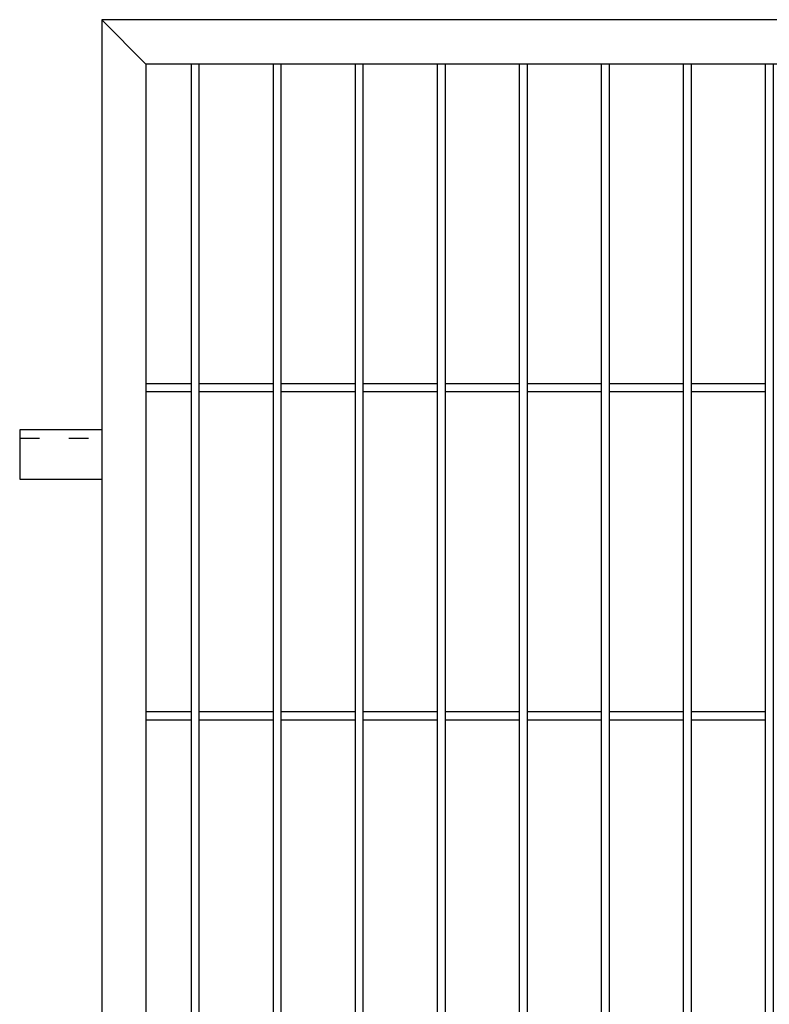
# Model space of a CAD drawing. Header units: inches. Extents: x 43593 to 117387, y -66787 to -26237.
# Tile 279 of 340: x 50998 to 51089, y -27660 to -27540. Entities that reach past the tile are written whole.
import ezdxf

# ---------------------------------------------------------------- set-up
doc = ezdxf.new("R2010")
doc.units = ezdxf.units.IN
doc.header["$MEASUREMENT"] = 0
doc.linetypes.add('ACAD_ISO03W100', pattern=[30, 12, -18])
doc.layers.add('AW OGRODZENIA', color=253, linetype='Continuous')

msp = doc.modelspace()

# ---------------------------------------------------------------- linework, layer by layer
at = {"layer": 'AW OGRODZENIA'}
for p, q in [((51007.876, -27540.148), (51013.276, -27545.548)), ((51013.276, -27584.469), (51018.784, -27584.469)), ((51013.276, -27584.469), (51018.784, -27584.469)), ((51013.276, -27584.469), (51018.784, -27584.469)), ((51013.276, -27584.469), (51018.784, -27584.469)), ((51013.276, -27584.469), (51018.784, -27584.469)), ((51013.276, -27584.469), (51018.784, -27584.469)), ((51013.276, -27584.469), (51018.784, -27584.469)), ((51013.276, -27584.469), (51018.784, -27584.469)), ((51013.276, -27584.469), (51018.784, -27584.469)), ((51013.276, -27584.469), (51018.784, -27584.469)), ((51013.276, -27584.469), (51018.784, -27584.469)), ((51013.276, -27584.469), (51018.784, -27584.469)), ((51013.276, -27584.469), (51018.784, -27584.469)), ((51013.276, -27584.469), (51018.784, -27584.469)), ((51013.276, -27584.469), (51018.784, -27584.469)), ((51013.276, -27584.469), (51018.784, -27584.469)), ((51013.276, -27584.469), (51018.784, -27584.469)), ((51013.276, -27584.469), (51018.784, -27584.469)), ((51013.276, -27584.469), (51018.784, -27584.469)), ((51013.276, -27584.469), (51018.784, -27584.469)), ((51013.276, -27584.469), (51018.784, -27584.469)), ((51013.276, -27584.469), (51018.784, -27584.469)), ((51013.276, -27584.469), (51018.784, -27584.469)), ((51013.276, -27584.469), (51018.784, -27584.469)), ((51013.276, -27584.469), (51018.784, -27584.469)), ((51013.276, -27585.469), (51018.784, -27585.469)), ((51013.276, -27585.469), (51018.784, -27585.469)), ((51013.276, -27585.469), (51018.784, -27585.469)), ((51013.276, -27585.469), (51018.784, -27585.469)), ((51013.276, -27585.469), (51018.784, -27585.469)), ((51013.276, -27585.469), (51018.784, -27585.469)), ((51013.276, -27585.469), (51018.784, -27585.469)), ((51013.276, -27585.469), (51018.784, -27585.469)), ((51013.276, -27585.469), (51018.784, -27585.469)), ((51013.276, -27585.469), (51018.784, -27585.469)), ((51013.276, -27585.469), (51018.784, -27585.469)), ((51013.276, -27585.469), (51018.784, -27585.469)), ((51013.276, -27585.469), (51018.784, -27585.469)), ((51013.276, -27585.469), (51018.784, -27585.469)), ((51013.276, -27585.469), (51018.784, -27585.469)), ((51013.276, -27585.469), (51018.784, -27585.469)), ((51013.276, -27585.469), (51018.784, -27585.469)), ((51013.276, -27585.469), (51018.784, -27585.469)), ((51013.276, -27585.469), (51018.784, -27585.469)), ((51013.276, -27585.469), (51018.784, -27585.469)), ((51013.276, -27585.469), (51018.784, -27585.469)), ((51013.276, -27585.469), (51018.784, -27585.469)), ((51013.276, -27585.469), (51018.784, -27585.469)), ((51013.276, -27585.469), (51018.784, -27585.469)), ((51013.276, -27585.469), (51018.784, -27585.469)), ((51019.776, -27584.469), (51028.784, -27584.469)), ((51019.776, -27584.469), (51028.784, -27584.469)), ((51019.776, -27584.469), (51028.784, -27584.469)), ((51019.776, -27584.469), (51028.784, -27584.469)), ((51019.776, -27584.469), (51028.784, -27584.469)), ((51019.776, -27584.469), (51028.784, -27584.469)), ((51019.776, -27584.469), (51028.784, -27584.469)), ((51019.776, -27584.469), (51028.784, -27584.469)), ((51019.776, -27584.469), (51028.784, -27584.469)), ((51019.776, -27584.469), (51028.784, -27584.469)), ((51019.776, -27584.469), (51028.784, -27584.469)), ((51019.776, -27584.469), (51028.784, -27584.469)), ((51019.776, -27584.469), (51028.784, -27584.469)), ((51019.776, -27584.469), (51028.784, -27584.469)), ((51019.776, -27584.469), (51028.784, -27584.469)), ((51019.776, -27584.469), (51028.784, -27584.469)), ((51019.776, -27584.469), (51028.784, -27584.469)), ((51019.776, -27584.469), (51028.784, -27584.469)), ((51019.776, -27584.469), (51028.784, -27584.469)), ((51019.776, -27584.469), (51028.784, -27584.469)), ((51019.776, -27584.469), (51028.784, -27584.469)), ((51019.776, -27584.469), (51028.784, -27584.469)), ((51019.776, -27584.469), (51028.784, -27584.469)), ((51019.776, -27584.469), (51028.784, -27584.469)), ((51019.776, -27584.469), (51028.784, -27584.469)), ((51019.776, -27585.469), (51028.784, -27585.469)), ((51019.776, -27585.469), (51028.784, -27585.469)), ((51019.776, -27585.469), (51028.784, -27585.469)), ((51019.776, -27585.469), (51028.784, -27585.469)), ((51019.776, -27585.469), (51028.784, -27585.469)), ((51019.776, -27585.469), (51028.784, -27585.469)), ((51019.776, -27585.469), (51028.784, -27585.469)), ((51019.776, -27585.469), (51028.784, -27585.469)), ((51019.776, -27585.469), (51028.784, -27585.469)), ((51019.776, -27585.469), (51028.784, -27585.469)), ((51019.776, -27585.469), (51028.784, -27585.469)), ((51019.776, -27585.469), (51028.784, -27585.469)), ((51019.776, -27585.469), (51028.784, -27585.469)), ((51019.776, -27585.469), (51028.784, -27585.469)), ((51019.776, -27585.469), (51028.784, -27585.469)), ((51019.776, -27585.469), (51028.784, -27585.469)), ((51019.776, -27585.469), (51028.784, -27585.469)), ((51019.776, -27585.469), (51028.784, -27585.469)), ((51019.776, -27585.469), (51028.784, -27585.469)), ((51019.776, -27585.469), (51028.784, -27585.469)), ((51019.776, -27585.469), (51028.784, -27585.469)), ((51019.776, -27585.469), (51028.784, -27585.469)), ((51019.776, -27585.469), (51028.784, -27585.469)), ((51019.776, -27585.469), (51028.784, -27585.469)), ((51019.776, -27585.469), (51028.784, -27585.469)), ((51029.776, -27584.469), (51038.784, -27584.469)), ((51029.776, -27584.469), (51038.784, -27584.469)), ((51029.776, -27584.469), (51038.784, -27584.469)), ((51029.776, -27584.469), (51038.784, -27584.469)), ((51029.776, -27584.469), (51038.784, -27584.469)), ((51029.776, -27584.469), (51038.784, -27584.469)), ((51029.776, -27584.469), (51038.784, -27584.469)), ((51029.776, -27584.469), (51038.784, -27584.469)), ((51029.776, -27584.469), (51038.784, -27584.469)), ((51029.776, -27584.469), (51038.784, -27584.469)), ((51029.776, -27584.469), (51038.784, -27584.469)), ((51029.776, -27584.469), (51038.784, -27584.469)), ((51029.776, -27584.469), (51038.784, -27584.469)), ((51029.776, -27584.469), (51038.784, -27584.469)), ((51029.776, -27584.469), (51038.784, -27584.469)), ((51029.776, -27584.469), (51038.784, -27584.469)), ((51029.776, -27584.469), (51038.784, -27584.469)), ((51029.776, -27584.469), (51038.784, -27584.469)), ((51029.776, -27584.469), (51038.784, -27584.469)), ((51029.776, -27584.469), (51038.784, -27584.469)), ((51029.776, -27584.469), (51038.784, -27584.469)), ((51029.776, -27584.469), (51038.784, -27584.469)), ((51029.776, -27584.469), (51038.784, -27584.469)), ((51029.776, -27584.469), (51038.784, -27584.469)), ((51029.776, -27584.469), (51038.784, -27584.469)), ((51029.776, -27585.469), (51038.784, -27585.469)), ((51029.776, -27585.469), (51038.784, -27585.469)), ((51029.776, -27585.469), (51038.784, -27585.469)), ((51029.776, -27585.469), (51038.784, -27585.469)), ((51029.776, -27585.469), (51038.784, -27585.469)), ((51029.776, -27585.469), (51038.784, -27585.469)), ((51029.776, -27585.469), (51038.784, -27585.469)), ((51029.776, -27585.469), (51038.784, -27585.469)), ((51029.776, -27585.469), (51038.784, -27585.469)), ((51029.776, -27585.469), (51038.784, -27585.469)), ((51029.776, -27585.469), (51038.784, -27585.469)), ((51029.776, -27585.469), (51038.784, -27585.469)), ((51029.776, -27585.469), (51038.784, -27585.469)), ((51029.776, -27585.469), (51038.784, -27585.469)), ((51029.776, -27585.469), (51038.784, -27585.469)), ((51029.776, -27585.469), (51038.784, -27585.469)), ((51029.776, -27585.469), (51038.784, -27585.469)), ((51029.776, -27585.469), (51038.784, -27585.469)), ((51029.776, -27585.469), (51038.784, -27585.469)), ((51029.776, -27585.469), (51038.784, -27585.469)), ((51029.776, -27585.469), (51038.784, -27585.469)), ((51029.776, -27585.469), (51038.784, -27585.469)), ((51029.776, -27585.469), (51038.784, -27585.469)), ((51029.776, -27585.469), (51038.784, -27585.469)), ((51029.776, -27585.469), (51038.784, -27585.469)), ((51039.776, -27584.469), (51048.784, -27584.469)), ((51039.776, -27584.469), (51048.784, -27584.469)), ((51039.776, -27584.469), (51048.784, -27584.469)), ((51039.776, -27584.469), (51048.784, -27584.469)), ((51039.776, -27584.469), (51048.784, -27584.469)), ((51039.776, -27584.469), (51048.784, -27584.469)), ((51039.776, -27584.469), (51048.784, -27584.469)), ((51039.776, -27584.469), (51048.784, -27584.469)), ((51039.776, -27584.469), (51048.784, -27584.469)), ((51039.776, -27584.469), (51048.784, -27584.469)), ((51039.776, -27584.469), (51048.784, -27584.469)), ((51039.776, -27584.469), (51048.784, -27584.469)), ((51039.776, -27584.469), (51048.784, -27584.469)), ((51039.776, -27584.469), (51048.784, -27584.469)), ((51039.776, -27584.469), (51048.784, -27584.469)), ((51039.776, -27584.469), (51048.784, -27584.469)), ((51039.776, -27584.469), (51048.784, -27584.469)), ((51039.776, -27584.469), (51048.784, -27584.469)), ((51039.776, -27584.469), (51048.784, -27584.469)), ((51039.776, -27584.469), (51048.784, -27584.469)), ((51039.776, -27584.469), (51048.784, -27584.469)), ((51039.776, -27584.469), (51048.784, -27584.469)), ((51039.776, -27584.469), (51048.784, -27584.469)), ((51039.776, -27584.469), (51048.784, -27584.469)), ((51039.776, -27584.469), (51048.784, -27584.469)), ((51039.776, -27585.469), (51048.784, -27585.469)), ((51039.776, -27585.469), (51048.784, -27585.469)), ((51039.776, -27585.469), (51048.784, -27585.469)), ((51039.776, -27585.469), (51048.784, -27585.469)), ((51039.776, -27585.469), (51048.784, -27585.469)), ((51039.776, -27585.469), (51048.784, -27585.469)), ((51039.776, -27585.469), (51048.784, -27585.469)), ((51039.776, -27585.469), (51048.784, -27585.469)), ((51039.776, -27585.469), (51048.784, -27585.469)), ((51039.776, -27585.469), (51048.784, -27585.469)), ((51039.776, -27585.469), (51048.784, -27585.469)), ((51039.776, -27585.469), (51048.784, -27585.469)), ((51039.776, -27585.469), (51048.784, -27585.469)), ((51039.776, -27585.469), (51048.784, -27585.469)), ((51039.776, -27585.469), (51048.784, -27585.469)), ((51039.776, -27585.469), (51048.784, -27585.469)), ((51039.776, -27585.469), (51048.784, -27585.469)), ((51039.776, -27585.469), (51048.784, -27585.469)), ((51039.776, -27585.469), (51048.784, -27585.469)), ((51039.776, -27585.469), (51048.784, -27585.469)), ((51039.776, -27585.469), (51048.784, -27585.469)), ((51039.776, -27585.469), (51048.784, -27585.469)), ((51039.776, -27585.469), (51048.784, -27585.469)), ((51039.776, -27585.469), (51048.784, -27585.469)), ((51039.776, -27585.469), (51048.784, -27585.469)), ((51049.776, -27584.469), (51058.784, -27584.469)), ((51049.776, -27584.469), (51058.784, -27584.469)), ((51049.776, -27584.469), (51058.784, -27584.469)), ((51049.776, -27584.469), (51058.784, -27584.469)), ((51049.776, -27584.469), (51058.784, -27584.469)), ((51049.776, -27584.469), (51058.784, -27584.469)), ((51049.776, -27584.469), (51058.784, -27584.469)), ((51049.776, -27584.469), (51058.784, -27584.469)), ((51049.776, -27584.469), (51058.784, -27584.469)), ((51049.776, -27584.469), (51058.784, -27584.469)), ((51049.776, -27584.469), (51058.784, -27584.469)), ((51049.776, -27584.469), (51058.784, -27584.469)), ((51049.776, -27584.469), (51058.784, -27584.469)), ((51049.776, -27584.469), (51058.784, -27584.469)), ((51049.776, -27584.469), (51058.784, -27584.469)), ((51049.776, -27584.469), (51058.784, -27584.469)), ((51049.776, -27584.469), (51058.784, -27584.469)), ((51049.776, -27584.469), (51058.784, -27584.469)), ((51049.776, -27584.469), (51058.784, -27584.469)), ((51049.776, -27584.469), (51058.784, -27584.469)), ((51049.776, -27584.469), (51058.784, -27584.469)), ((51049.776, -27584.469), (51058.784, -27584.469)), ((51049.776, -27584.469), (51058.784, -27584.469)), ((51049.776, -27584.469), (51058.784, -27584.469)), ((51049.776, -27584.469), (51058.784, -27584.469)), ((51049.776, -27585.469), (51058.784, -27585.469)), ((51049.776, -27585.469), (51058.784, -27585.469)), ((51049.776, -27585.469), (51058.784, -27585.469)), ((51049.776, -27585.469), (51058.784, -27585.469)), ((51049.776, -27585.469), (51058.784, -27585.469)), ((51049.776, -27585.469), (51058.784, -27585.469)), ((51049.776, -27585.469), (51058.784, -27585.469)), ((51049.776, -27585.469), (51058.784, -27585.469)), ((51049.776, -27585.469), (51058.784, -27585.469)), ((51049.776, -27585.469), (51058.784, -27585.469)), ((51049.776, -27585.469), (51058.784, -27585.469)), ((51049.776, -27585.469), (51058.784, -27585.469)), ((51049.776, -27585.469), (51058.784, -27585.469)), ((51049.776, -27585.469), (51058.784, -27585.469)), ((51049.776, -27585.469), (51058.784, -27585.469)), ((51049.776, -27585.469), (51058.784, -27585.469)), ((51049.776, -27585.469), (51058.784, -27585.469)), ((51049.776, -27585.469), (51058.784, -27585.469)), ((51049.776, -27585.469), (51058.784, -27585.469)), ((51049.776, -27585.469), (51058.784, -27585.469)), ((51049.776, -27585.469), (51058.784, -27585.469)), ((51049.776, -27585.469), (51058.784, -27585.469)), ((51049.776, -27585.469), (51058.784, -27585.469)), ((51049.776, -27585.469), (51058.784, -27585.469)), ((51049.776, -27585.469), (51058.784, -27585.469)), ((51059.776, -27584.469), (51068.784, -27584.469)), ((51059.776, -27584.469), (51068.784, -27584.469)), ((51059.776, -27584.469), (51068.784, -27584.469)), ((51059.776, -27584.469), (51068.784, -27584.469)), ((51059.776, -27584.469), (51068.784, -27584.469)), ((51059.776, -27584.469), (51068.784, -27584.469)), ((51059.776, -27584.469), (51068.784, -27584.469)), ((51059.776, -27584.469), (51068.784, -27584.469)), ((51059.776, -27584.469), (51068.784, -27584.469)), ((51059.776, -27584.469), (51068.784, -27584.469)), ((51059.776, -27584.469), (51068.784, -27584.469)), ((51059.776, -27584.469), (51068.784, -27584.469)), ((51059.776, -27584.469), (51068.784, -27584.469)), ((51059.776, -27584.469), (51068.784, -27584.469)), ((51059.776, -27584.469), (51068.784, -27584.469)), ((51059.776, -27584.469), (51068.784, -27584.469)), ((51059.776, -27584.469), (51068.784, -27584.469)), ((51059.776, -27584.469), (51068.784, -27584.469)), ((51059.776, -27584.469), (51068.784, -27584.469)), ((51059.776, -27584.469), (51068.784, -27584.469)), ((51059.776, -27584.469), (51068.784, -27584.469)), ((51059.776, -27584.469), (51068.784, -27584.469)), ((51059.776, -27584.469), (51068.784, -27584.469)), ((51059.776, -27584.469), (51068.784, -27584.469)), ((51059.776, -27584.469), (51068.784, -27584.469)), ((51059.776, -27585.469), (51068.784, -27585.469)), ((51059.776, -27585.469), (51068.784, -27585.469)), ((51059.776, -27585.469), (51068.784, -27585.469)), ((51059.776, -27585.469), (51068.784, -27585.469)), ((51059.776, -27585.469), (51068.784, -27585.469)), ((51059.776, -27585.469), (51068.784, -27585.469)), ((51059.776, -27585.469), (51068.784, -27585.469)), ((51059.776, -27585.469), (51068.784, -27585.469)), ((51059.776, -27585.469), (51068.784, -27585.469)), ((51059.776, -27585.469), (51068.784, -27585.469)), ((51059.776, -27585.469), (51068.784, -27585.469)), ((51059.776, -27585.469), (51068.784, -27585.469)), ((51059.776, -27585.469), (51068.784, -27585.469)), ((51059.776, -27585.469), (51068.784, -27585.469)), ((51059.776, -27585.469), (51068.784, -27585.469)), ((51059.776, -27585.469), (51068.784, -27585.469)), ((51059.776, -27585.469), (51068.784, -27585.469)), ((51059.776, -27585.469), (51068.784, -27585.469)), ((51059.776, -27585.469), (51068.784, -27585.469)), ((51059.776, -27585.469), (51068.784, -27585.469)), ((51059.776, -27585.469), (51068.784, -27585.469)), ((51059.776, -27585.469), (51068.784, -27585.469)), ((51059.776, -27585.469), (51068.784, -27585.469)), ((51059.776, -27585.469), (51068.784, -27585.469)), ((51059.776, -27585.469), (51068.784, -27585.469)), ((51069.776, -27584.469), (51078.784, -27584.469)), ((51069.776, -27584.469), (51078.784, -27584.469)), ((51069.776, -27584.469), (51078.784, -27584.469)), ((51069.776, -27584.469), (51078.784, -27584.469)), ((51069.776, -27584.469), (51078.784, -27584.469)), ((51069.776, -27584.469), (51078.784, -27584.469)), ((51069.776, -27584.469), (51078.784, -27584.469)), ((51069.776, -27584.469), (51078.784, -27584.469)), ((51069.776, -27584.469), (51078.784, -27584.469)), ((51069.776, -27584.469), (51078.784, -27584.469)), ((51069.776, -27584.469), (51078.784, -27584.469)), ((51069.776, -27584.469), (51078.784, -27584.469)), ((51069.776, -27584.469), (51078.784, -27584.469)), ((51069.776, -27584.469), (51078.784, -27584.469)), ((51069.776, -27584.469), (51078.784, -27584.469)), ((51069.776, -27584.469), (51078.784, -27584.469)), ((51069.776, -27584.469), (51078.784, -27584.469)), ((51069.776, -27584.469), (51078.784, -27584.469)), ((51069.776, -27584.469), (51078.784, -27584.469)), ((51069.776, -27584.469), (51078.784, -27584.469)), ((51069.776, -27584.469), (51078.784, -27584.469)), ((51069.776, -27584.469), (51078.784, -27584.469)), ((51069.776, -27584.469), (51078.784, -27584.469)), ((51069.776, -27584.469), (51078.784, -27584.469)), ((51069.776, -27584.469), (51078.784, -27584.469)), ((51069.776, -27585.469), (51078.784, -27585.469)), ((51069.776, -27585.469), (51078.784, -27585.469)), ((51069.776, -27585.469), (51078.784, -27585.469)), ((51069.776, -27585.469), (51078.784, -27585.469)), ((51069.776, -27585.469), (51078.784, -27585.469)), ((51069.776, -27585.469), (51078.784, -27585.469)), ((51069.776, -27585.469), (51078.784, -27585.469)), ((51069.776, -27585.469), (51078.784, -27585.469)), ((51069.776, -27585.469), (51078.784, -27585.469)), ((51069.776, -27585.469), (51078.784, -27585.469)), ((51069.776, -27585.469), (51078.784, -27585.469)), ((51069.776, -27585.469), (51078.784, -27585.469)), ((51069.776, -27585.469), (51078.784, -27585.469)), ((51069.776, -27585.469), (51078.784, -27585.469)), ((51069.776, -27585.469), (51078.784, -27585.469)), ((51069.776, -27585.469), (51078.784, -27585.469)), ((51069.776, -27585.469), (51078.784, -27585.469)), ((51069.776, -27585.469), (51078.784, -27585.469)), ((51069.776, -27585.469), (51078.784, -27585.469)), ((51069.776, -27585.469), (51078.784, -27585.469)), ((51069.776, -27585.469), (51078.784, -27585.469)), ((51069.776, -27585.469), (51078.784, -27585.469)), ((51069.776, -27585.469), (51078.784, -27585.469)), ((51069.776, -27585.469), (51078.784, -27585.469)), ((51069.776, -27585.469), (51078.784, -27585.469)), ((51079.776, -27584.469), (51088.784, -27584.469)), ((51079.776, -27584.469), (51088.784, -27584.469)), ((51079.776, -27584.469), (51088.784, -27584.469)), ((51079.776, -27584.469), (51088.784, -27584.469)), ((51079.776, -27584.469), (51088.784, -27584.469)), ((51079.776, -27584.469), (51088.784, -27584.469)), ((51079.776, -27584.469), (51088.784, -27584.469)), ((51079.776, -27584.469), (51088.784, -27584.469)), ((51079.776, -27584.469), (51088.784, -27584.469)), ((51079.776, -27584.469), (51088.784, -27584.469)), ((51079.776, -27584.469), (51088.784, -27584.469)), ((51079.776, -27584.469), (51088.784, -27584.469)), ((51079.776, -27584.469), (51088.784, -27584.469)), ((51079.776, -27584.469), (51088.784, -27584.469)), ((51079.776, -27584.469), (51088.784, -27584.469)), ((51079.776, -27584.469), (51088.784, -27584.469)), ((51079.776, -27584.469), (51088.784, -27584.469)), ((51079.776, -27584.469), (51088.784, -27584.469)), ((51079.776, -27584.469), (51088.784, -27584.469)), ((51079.776, -27584.469), (51088.784, -27584.469)), ((51079.776, -27584.469), (51088.784, -27584.469)), ((51079.776, -27584.469), (51088.784, -27584.469)), ((51079.776, -27584.469), (51088.784, -27584.469)), ((51079.776, -27584.469), (51088.784, -27584.469)), ((51079.776, -27584.469), (51088.784, -27584.469)), ((51079.776, -27585.469), (51088.784, -27585.469)), ((51079.776, -27585.469), (51088.784, -27585.469)), ((51079.776, -27585.469), (51088.784, -27585.469)), ((51079.776, -27585.469), (51088.784, -27585.469)), ((51079.776, -27585.469), (51088.784, -27585.469)), ((51079.776, -27585.469), (51088.784, -27585.469)), ((51079.776, -27585.469), (51088.784, -27585.469)), ((51079.776, -27585.469), (51088.784, -27585.469)), ((51079.776, -27585.469), (51088.784, -27585.469)), ((51079.776, -27585.469), (51088.784, -27585.469)), ((51079.776, -27585.469), (51088.784, -27585.469)), ((51079.776, -27585.469), (51088.784, -27585.469)), ((51079.776, -27585.469), (51088.784, -27585.469)), ((51079.776, -27585.469), (51088.784, -27585.469)), ((51079.776, -27585.469), (51088.784, -27585.469)), ((51079.776, -27585.469), (51088.784, -27585.469)), ((51079.776, -27585.469), (51088.784, -27585.469)), ((51079.776, -27585.469), (51088.784, -27585.469)), ((51079.776, -27585.469), (51088.784, -27585.469)), ((51079.776, -27585.469), (51088.784, -27585.469)), ((51079.776, -27585.469), (51088.784, -27585.469)), ((51079.776, -27585.469), (51088.784, -27585.469)), ((51079.776, -27585.469), (51088.784, -27585.469)), ((51079.776, -27585.469), (51088.784, -27585.469)), ((51079.776, -27585.469), (51088.784, -27585.469)), ((51007.876, -27590.148), (50997.876, -27590.148)), ((50997.876, -27590.148), (50997.876, -27596.148)), ((50997.876, -27590.148), (50997.876, -27591.148)), ((50997.876, -27596.148), (51007.876, -27596.148)), ((51013.276, -27624.469), (51018.784, -27624.469)), ((51013.276, -27624.469), (51018.784, -27624.469)), ((51013.276, -27624.469), (51018.784, -27624.469)), ((51013.276, -27624.469), (51018.784, -27624.469)), ((51013.276, -27624.469), (51018.784, -27624.469)), ((51013.276, -27624.469), (51018.784, -27624.469)), ((51013.276, -27624.469), (51018.784, -27624.469)), ((51013.276, -27624.469), (51018.784, -27624.469)), ((51013.276, -27624.469), (51018.784, -27624.469)), ((51013.276, -27624.469), (51018.784, -27624.469)), ((51013.276, -27624.469), (51018.784, -27624.469)), ((51013.276, -27624.469), (51018.784, -27624.469)), ((51013.276, -27624.469), (51018.784, -27624.469)), ((51013.276, -27624.469), (51018.784, -27624.469)), ((51013.276, -27624.469), (51018.784, -27624.469)), ((51013.276, -27624.469), (51018.784, -27624.469)), ((51013.276, -27624.469), (51018.784, -27624.469)), ((51013.276, -27624.469), (51018.784, -27624.469)), ((51013.276, -27624.469), (51018.784, -27624.469)), ((51013.276, -27624.469), (51018.784, -27624.469)), ((51013.276, -27624.469), (51018.784, -27624.469)), ((51013.276, -27624.469), (51018.784, -27624.469)), ((51013.276, -27624.469), (51018.784, -27624.469)), ((51013.276, -27624.469), (51018.784, -27624.469)), ((51013.276, -27624.469), (51018.784, -27624.469)), ((51019.776, -27624.469), (51028.784, -27624.469)), ((51019.776, -27624.469), (51028.784, -27624.469)), ((51019.776, -27624.469), (51028.784, -27624.469)), ((51019.776, -27624.469), (51028.784, -27624.469)), ((51019.776, -27624.469), (51028.784, -27624.469)), ((51019.776, -27624.469), (51028.784, -27624.469)), ((51019.776, -27624.469), (51028.784, -27624.469)), ((51019.776, -27624.469), (51028.784, -27624.469)), ((51019.776, -27624.469), (51028.784, -27624.469)), ((51019.776, -27624.469), (51028.784, -27624.469)), ((51019.776, -27624.469), (51028.784, -27624.469)), ((51019.776, -27624.469), (51028.784, -27624.469)), ((51019.776, -27624.469), (51028.784, -27624.469)), ((51019.776, -27624.469), (51028.784, -27624.469)), ((51019.776, -27624.469), (51028.784, -27624.469)), ((51019.776, -27624.469), (51028.784, -27624.469)), ((51019.776, -27624.469), (51028.784, -27624.469)), ((51019.776, -27624.469), (51028.784, -27624.469)), ((51019.776, -27624.469), (51028.784, -27624.469)), ((51019.776, -27624.469), (51028.784, -27624.469)), ((51019.776, -27624.469), (51028.784, -27624.469)), ((51019.776, -27624.469), (51028.784, -27624.469)), ((51019.776, -27624.469), (51028.784, -27624.469)), ((51019.776, -27624.469), (51028.784, -27624.469)), ((51019.776, -27624.469), (51028.784, -27624.469)), ((51029.776, -27624.469), (51038.784, -27624.469)), ((51029.776, -27624.469), (51038.784, -27624.469)), ((51029.776, -27624.469), (51038.784, -27624.469)), ((51029.776, -27624.469), (51038.784, -27624.469)), ((51029.776, -27624.469), (51038.784, -27624.469)), ((51029.776, -27624.469), (51038.784, -27624.469)), ((51029.776, -27624.469), (51038.784, -27624.469)), ((51029.776, -27624.469), (51038.784, -27624.469)), ((51029.776, -27624.469), (51038.784, -27624.469)), ((51029.776, -27624.469), (51038.784, -27624.469)), ((51029.776, -27624.469), (51038.784, -27624.469)), ((51029.776, -27624.469), (51038.784, -27624.469)), ((51029.776, -27624.469), (51038.784, -27624.469)), ((51029.776, -27624.469), (51038.784, -27624.469)), ((51029.776, -27624.469), (51038.784, -27624.469)), ((51029.776, -27624.469), (51038.784, -27624.469)), ((51029.776, -27624.469), (51038.784, -27624.469)), ((51029.776, -27624.469), (51038.784, -27624.469)), ((51029.776, -27624.469), (51038.784, -27624.469)), ((51029.776, -27624.469), (51038.784, -27624.469)), ((51029.776, -27624.469), (51038.784, -27624.469)), ((51029.776, -27624.469), (51038.784, -27624.469)), ((51029.776, -27624.469), (51038.784, -27624.469)), ((51029.776, -27624.469), (51038.784, -27624.469)), ((51029.776, -27624.469), (51038.784, -27624.469)), ((51039.776, -27624.469), (51048.784, -27624.469)), ((51039.776, -27624.469), (51048.784, -27624.469)), ((51039.776, -27624.469), (51048.784, -27624.469)), ((51039.776, -27624.469), (51048.784, -27624.469)), ((51039.776, -27624.469), (51048.784, -27624.469)), ((51039.776, -27624.469), (51048.784, -27624.469)), ((51039.776, -27624.469), (51048.784, -27624.469)), ((51039.776, -27624.469), (51048.784, -27624.469)), ((51039.776, -27624.469), (51048.784, -27624.469)), ((51039.776, -27624.469), (51048.784, -27624.469)), ((51039.776, -27624.469), (51048.784, -27624.469)), ((51039.776, -27624.469), (51048.784, -27624.469)), ((51039.776, -27624.469), (51048.784, -27624.469)), ((51039.776, -27624.469), (51048.784, -27624.469)), ((51039.776, -27624.469), (51048.784, -27624.469)), ((51039.776, -27624.469), (51048.784, -27624.469)), ((51039.776, -27624.469), (51048.784, -27624.469)), ((51039.776, -27624.469), (51048.784, -27624.469)), ((51039.776, -27624.469), (51048.784, -27624.469)), ((51039.776, -27624.469), (51048.784, -27624.469)), ((51039.776, -27624.469), (51048.784, -27624.469)), ((51039.776, -27624.469), (51048.784, -27624.469)), ((51039.776, -27624.469), (51048.784, -27624.469)), ((51039.776, -27624.469), (51048.784, -27624.469)), ((51039.776, -27624.469), (51048.784, -27624.469)), ((51049.776, -27624.469), (51058.784, -27624.469)), ((51049.776, -27624.469), (51058.784, -27624.469)), ((51049.776, -27624.469), (51058.784, -27624.469)), ((51049.776, -27624.469), (51058.784, -27624.469)), ((51049.776, -27624.469), (51058.784, -27624.469)), ((51049.776, -27624.469), (51058.784, -27624.469)), ((51049.776, -27624.469), (51058.784, -27624.469)), ((51049.776, -27624.469), (51058.784, -27624.469)), ((51049.776, -27624.469), (51058.784, -27624.469)), ((51049.776, -27624.469), (51058.784, -27624.469)), ((51049.776, -27624.469), (51058.784, -27624.469)), ((51049.776, -27624.469), (51058.784, -27624.469)), ((51049.776, -27624.469), (51058.784, -27624.469)), ((51049.776, -27624.469), (51058.784, -27624.469)), ((51049.776, -27624.469), (51058.784, -27624.469)), ((51049.776, -27624.469), (51058.784, -27624.469)), ((51049.776, -27624.469), (51058.784, -27624.469)), ((51049.776, -27624.469), (51058.784, -27624.469)), ((51049.776, -27624.469), (51058.784, -27624.469)), ((51049.776, -27624.469), (51058.784, -27624.469)), ((51049.776, -27624.469), (51058.784, -27624.469)), ((51049.776, -27624.469), (51058.784, -27624.469)), ((51049.776, -27624.469), (51058.784, -27624.469)), ((51049.776, -27624.469), (51058.784, -27624.469)), ((51049.776, -27624.469), (51058.784, -27624.469)), ((51059.776, -27624.469), (51068.784, -27624.469)), ((51059.776, -27624.469), (51068.784, -27624.469)), ((51059.776, -27624.469), (51068.784, -27624.469)), ((51059.776, -27624.469), (51068.784, -27624.469)), ((51059.776, -27624.469), (51068.784, -27624.469)), ((51059.776, -27624.469), (51068.784, -27624.469)), ((51059.776, -27624.469), (51068.784, -27624.469)), ((51059.776, -27624.469), (51068.784, -27624.469)), ((51059.776, -27624.469), (51068.784, -27624.469)), ((51059.776, -27624.469), (51068.784, -27624.469)), ((51059.776, -27624.469), (51068.784, -27624.469)), ((51059.776, -27624.469), (51068.784, -27624.469)), ((51059.776, -27624.469), (51068.784, -27624.469)), ((51059.776, -27624.469), (51068.784, -27624.469)), ((51059.776, -27624.469), (51068.784, -27624.469)), ((51059.776, -27624.469), (51068.784, -27624.469)), ((51059.776, -27624.469), (51068.784, -27624.469)), ((51059.776, -27624.469), (51068.784, -27624.469)), ((51059.776, -27624.469), (51068.784, -27624.469)), ((51059.776, -27624.469), (51068.784, -27624.469)), ((51059.776, -27624.469), (51068.784, -27624.469)), ((51059.776, -27624.469), (51068.784, -27624.469)), ((51059.776, -27624.469), (51068.784, -27624.469)), ((51059.776, -27624.469), (51068.784, -27624.469)), ((51059.776, -27624.469), (51068.784, -27624.469)), ((51069.776, -27624.469), (51078.784, -27624.469)), ((51069.776, -27624.469), (51078.784, -27624.469)), ((51069.776, -27624.469), (51078.784, -27624.469)), ((51069.776, -27624.469), (51078.784, -27624.469)), ((51069.776, -27624.469), (51078.784, -27624.469)), ((51069.776, -27624.469), (51078.784, -27624.469)), ((51069.776, -27624.469), (51078.784, -27624.469)), ((51069.776, -27624.469), (51078.784, -27624.469)), ((51069.776, -27624.469), (51078.784, -27624.469)), ((51069.776, -27624.469), (51078.784, -27624.469)), ((51069.776, -27624.469), (51078.784, -27624.469)), ((51069.776, -27624.469), (51078.784, -27624.469)), ((51069.776, -27624.469), (51078.784, -27624.469)), ((51069.776, -27624.469), (51078.784, -27624.469)), ((51069.776, -27624.469), (51078.784, -27624.469)), ((51069.776, -27624.469), (51078.784, -27624.469)), ((51069.776, -27624.469), (51078.784, -27624.469)), ((51069.776, -27624.469), (51078.784, -27624.469)), ((51069.776, -27624.469), (51078.784, -27624.469)), ((51069.776, -27624.469), (51078.784, -27624.469)), ((51069.776, -27624.469), (51078.784, -27624.469)), ((51069.776, -27624.469), (51078.784, -27624.469)), ((51069.776, -27624.469), (51078.784, -27624.469)), ((51069.776, -27624.469), (51078.784, -27624.469)), ((51069.776, -27624.469), (51078.784, -27624.469)), ((51079.776, -27624.469), (51088.784, -27624.469)), ((51079.776, -27624.469), (51088.784, -27624.469)), ((51079.776, -27624.469), (51088.784, -27624.469)), ((51079.776, -27624.469), (51088.784, -27624.469)), ((51079.776, -27624.469), (51088.784, -27624.469)), ((51079.776, -27624.469), (51088.784, -27624.469)), ((51079.776, -27624.469), (51088.784, -27624.469)), ((51079.776, -27624.469), (51088.784, -27624.469)), ((51079.776, -27624.469), (51088.784, -27624.469)), ((51079.776, -27624.469), (51088.784, -27624.469)), ((51079.776, -27624.469), (51088.784, -27624.469)), ((51079.776, -27624.469), (51088.784, -27624.469)), ((51079.776, -27624.469), (51088.784, -27624.469)), ((51079.776, -27624.469), (51088.784, -27624.469)), ((51079.776, -27624.469), (51088.784, -27624.469)), ((51079.776, -27624.469), (51088.784, -27624.469)), ((51079.776, -27624.469), (51088.784, -27624.469)), ((51079.776, -27624.469), (51088.784, -27624.469)), ((51079.776, -27624.469), (51088.784, -27624.469)), ((51079.776, -27624.469), (51088.784, -27624.469)), ((51079.776, -27624.469), (51088.784, -27624.469)), ((51079.776, -27624.469), (51088.784, -27624.469)), ((51079.776, -27624.469), (51088.784, -27624.469)), ((51079.776, -27624.469), (51088.784, -27624.469)), ((51079.776, -27624.469), (51088.784, -27624.469)), ((51013.276, -27625.469), (51018.784, -27625.469)), ((51013.276, -27625.469), (51018.784, -27625.469)), ((51013.276, -27625.469), (51018.784, -27625.469)), ((51013.276, -27625.469), (51018.784, -27625.469)), ((51013.276, -27625.469), (51018.784, -27625.469)), ((51013.276, -27625.469), (51018.784, -27625.469)), ((51013.276, -27625.469), (51018.784, -27625.469)), ((51013.276, -27625.469), (51018.784, -27625.469)), ((51013.276, -27625.469), (51018.784, -27625.469)), ((51013.276, -27625.469), (51018.784, -27625.469)), ((51013.276, -27625.469), (51018.784, -27625.469)), ((51013.276, -27625.469), (51018.784, -27625.469)), ((51013.276, -27625.469), (51018.784, -27625.469)), ((51013.276, -27625.469), (51018.784, -27625.469)), ((51013.276, -27625.469), (51018.784, -27625.469)), ((51013.276, -27625.469), (51018.784, -27625.469)), ((51013.276, -27625.469), (51018.784, -27625.469)), ((51013.276, -27625.469), (51018.784, -27625.469)), ((51013.276, -27625.469), (51018.784, -27625.469)), ((51013.276, -27625.469), (51018.784, -27625.469)), ((51013.276, -27625.469), (51018.784, -27625.469)), ((51013.276, -27625.469), (51018.784, -27625.469)), ((51013.276, -27625.469), (51018.784, -27625.469)), ((51013.276, -27625.469), (51018.784, -27625.469)), ((51013.276, -27625.469), (51018.784, -27625.469)), ((51019.776, -27625.469), (51028.784, -27625.469)), ((51019.776, -27625.469), (51028.784, -27625.469)), ((51019.776, -27625.469), (51028.784, -27625.469)), ((51019.776, -27625.469), (51028.784, -27625.469)), ((51019.776, -27625.469), (51028.784, -27625.469)), ((51019.776, -27625.469), (51028.784, -27625.469)), ((51019.776, -27625.469), (51028.784, -27625.469)), ((51019.776, -27625.469), (51028.784, -27625.469)), ((51019.776, -27625.469), (51028.784, -27625.469)), ((51019.776, -27625.469), (51028.784, -27625.469)), ((51019.776, -27625.469), (51028.784, -27625.469)), ((51019.776, -27625.469), (51028.784, -27625.469)), ((51019.776, -27625.469), (51028.784, -27625.469)), ((51019.776, -27625.469), (51028.784, -27625.469)), ((51019.776, -27625.469), (51028.784, -27625.469)), ((51019.776, -27625.469), (51028.784, -27625.469)), ((51019.776, -27625.469), (51028.784, -27625.469)), ((51019.776, -27625.469), (51028.784, -27625.469)), ((51019.776, -27625.469), (51028.784, -27625.469)), ((51019.776, -27625.469), (51028.784, -27625.469)), ((51019.776, -27625.469), (51028.784, -27625.469)), ((51019.776, -27625.469), (51028.784, -27625.469)), ((51019.776, -27625.469), (51028.784, -27625.469)), ((51019.776, -27625.469), (51028.784, -27625.469)), ((51019.776, -27625.469), (51028.784, -27625.469)), ((51029.776, -27625.469), (51038.784, -27625.469)), ((51029.776, -27625.469), (51038.784, -27625.469)), ((51029.776, -27625.469), (51038.784, -27625.469)), ((51029.776, -27625.469), (51038.784, -27625.469)), ((51029.776, -27625.469), (51038.784, -27625.469)), ((51029.776, -27625.469), (51038.784, -27625.469)), ((51029.776, -27625.469), (51038.784, -27625.469)), ((51029.776, -27625.469), (51038.784, -27625.469)), ((51029.776, -27625.469), (51038.784, -27625.469)), ((51029.776, -27625.469), (51038.784, -27625.469)), ((51029.776, -27625.469), (51038.784, -27625.469)), ((51029.776, -27625.469), (51038.784, -27625.469)), ((51029.776, -27625.469), (51038.784, -27625.469)), ((51029.776, -27625.469), (51038.784, -27625.469)), ((51029.776, -27625.469), (51038.784, -27625.469)), ((51029.776, -27625.469), (51038.784, -27625.469)), ((51029.776, -27625.469), (51038.784, -27625.469)), ((51029.776, -27625.469), (51038.784, -27625.469)), ((51029.776, -27625.469), (51038.784, -27625.469)), ((51029.776, -27625.469), (51038.784, -27625.469)), ((51029.776, -27625.469), (51038.784, -27625.469)), ((51029.776, -27625.469), (51038.784, -27625.469)), ((51029.776, -27625.469), (51038.784, -27625.469)), ((51029.776, -27625.469), (51038.784, -27625.469)), ((51029.776, -27625.469), (51038.784, -27625.469)), ((51039.776, -27625.469), (51048.784, -27625.469)), ((51039.776, -27625.469), (51048.784, -27625.469)), ((51039.776, -27625.469), (51048.784, -27625.469)), ((51039.776, -27625.469), (51048.784, -27625.469)), ((51039.776, -27625.469), (51048.784, -27625.469)), ((51039.776, -27625.469), (51048.784, -27625.469)), ((51039.776, -27625.469), (51048.784, -27625.469)), ((51039.776, -27625.469), (51048.784, -27625.469)), ((51039.776, -27625.469), (51048.784, -27625.469)), ((51039.776, -27625.469), (51048.784, -27625.469)), ((51039.776, -27625.469), (51048.784, -27625.469)), ((51039.776, -27625.469), (51048.784, -27625.469)), ((51039.776, -27625.469), (51048.784, -27625.469)), ((51039.776, -27625.469), (51048.784, -27625.469)), ((51039.776, -27625.469), (51048.784, -27625.469)), ((51039.776, -27625.469), (51048.784, -27625.469)), ((51039.776, -27625.469), (51048.784, -27625.469)), ((51039.776, -27625.469), (51048.784, -27625.469)), ((51039.776, -27625.469), (51048.784, -27625.469)), ((51039.776, -27625.469), (51048.784, -27625.469)), ((51039.776, -27625.469), (51048.784, -27625.469)), ((51039.776, -27625.469), (51048.784, -27625.469)), ((51039.776, -27625.469), (51048.784, -27625.469)), ((51039.776, -27625.469), (51048.784, -27625.469)), ((51039.776, -27625.469), (51048.784, -27625.469)), ((51049.776, -27625.469), (51058.784, -27625.469)), ((51049.776, -27625.469), (51058.784, -27625.469)), ((51049.776, -27625.469), (51058.784, -27625.469)), ((51049.776, -27625.469), (51058.784, -27625.469)), ((51049.776, -27625.469), (51058.784, -27625.469)), ((51049.776, -27625.469), (51058.784, -27625.469)), ((51049.776, -27625.469), (51058.784, -27625.469)), ((51049.776, -27625.469), (51058.784, -27625.469)), ((51049.776, -27625.469), (51058.784, -27625.469)), ((51049.776, -27625.469), (51058.784, -27625.469)), ((51049.776, -27625.469), (51058.784, -27625.469)), ((51049.776, -27625.469), (51058.784, -27625.469)), ((51049.776, -27625.469), (51058.784, -27625.469)), ((51049.776, -27625.469), (51058.784, -27625.469)), ((51049.776, -27625.469), (51058.784, -27625.469)), ((51049.776, -27625.469), (51058.784, -27625.469)), ((51049.776, -27625.469), (51058.784, -27625.469)), ((51049.776, -27625.469), (51058.784, -27625.469)), ((51049.776, -27625.469), (51058.784, -27625.469)), ((51049.776, -27625.469), (51058.784, -27625.469)), ((51049.776, -27625.469), (51058.784, -27625.469)), ((51049.776, -27625.469), (51058.784, -27625.469)), ((51049.776, -27625.469), (51058.784, -27625.469)), ((51049.776, -27625.469), (51058.784, -27625.469)), ((51049.776, -27625.469), (51058.784, -27625.469)), ((51059.776, -27625.469), (51068.784, -27625.469)), ((51059.776, -27625.469), (51068.784, -27625.469)), ((51059.776, -27625.469), (51068.784, -27625.469)), ((51059.776, -27625.469), (51068.784, -27625.469)), ((51059.776, -27625.469), (51068.784, -27625.469)), ((51059.776, -27625.469), (51068.784, -27625.469)), ((51059.776, -27625.469), (51068.784, -27625.469)), ((51059.776, -27625.469), (51068.784, -27625.469)), ((51059.776, -27625.469), (51068.784, -27625.469)), ((51059.776, -27625.469), (51068.784, -27625.469)), ((51059.776, -27625.469), (51068.784, -27625.469)), ((51059.776, -27625.469), (51068.784, -27625.469)), ((51059.776, -27625.469), (51068.784, -27625.469)), ((51059.776, -27625.469), (51068.784, -27625.469)), ((51059.776, -27625.469), (51068.784, -27625.469)), ((51059.776, -27625.469), (51068.784, -27625.469)), ((51059.776, -27625.469), (51068.784, -27625.469)), ((51059.776, -27625.469), (51068.784, -27625.469)), ((51059.776, -27625.469), (51068.784, -27625.469)), ((51059.776, -27625.469), (51068.784, -27625.469)), ((51059.776, -27625.469), (51068.784, -27625.469)), ((51059.776, -27625.469), (51068.784, -27625.469)), ((51059.776, -27625.469), (51068.784, -27625.469)), ((51059.776, -27625.469), (51068.784, -27625.469)), ((51059.776, -27625.469), (51068.784, -27625.469)), ((51069.776, -27625.469), (51078.784, -27625.469)), ((51069.776, -27625.469), (51078.784, -27625.469)), ((51069.776, -27625.469), (51078.784, -27625.469)), ((51069.776, -27625.469), (51078.784, -27625.469)), ((51069.776, -27625.469), (51078.784, -27625.469)), ((51069.776, -27625.469), (51078.784, -27625.469)), ((51069.776, -27625.469), (51078.784, -27625.469)), ((51069.776, -27625.469), (51078.784, -27625.469)), ((51069.776, -27625.469), (51078.784, -27625.469)), ((51069.776, -27625.469), (51078.784, -27625.469)), ((51069.776, -27625.469), (51078.784, -27625.469)), ((51069.776, -27625.469), (51078.784, -27625.469)), ((51069.776, -27625.469), (51078.784, -27625.469)), ((51069.776, -27625.469), (51078.784, -27625.469)), ((51069.776, -27625.469), (51078.784, -27625.469)), ((51069.776, -27625.469), (51078.784, -27625.469)), ((51069.776, -27625.469), (51078.784, -27625.469)), ((51069.776, -27625.469), (51078.784, -27625.469)), ((51069.776, -27625.469), (51078.784, -27625.469)), ((51069.776, -27625.469), (51078.784, -27625.469)), ((51069.776, -27625.469), (51078.784, -27625.469)), ((51069.776, -27625.469), (51078.784, -27625.469)), ((51069.776, -27625.469), (51078.784, -27625.469)), ((51069.776, -27625.469), (51078.784, -27625.469)), ((51069.776, -27625.469), (51078.784, -27625.469)), ((51079.776, -27625.469), (51088.784, -27625.469)), ((51079.776, -27625.469), (51088.784, -27625.469)), ((51079.776, -27625.469), (51088.784, -27625.469)), ((51079.776, -27625.469), (51088.784, -27625.469)), ((51079.776, -27625.469), (51088.784, -27625.469)), ((51079.776, -27625.469), (51088.784, -27625.469)), ((51079.776, -27625.469), (51088.784, -27625.469)), ((51079.776, -27625.469), (51088.784, -27625.469)), ((51079.776, -27625.469), (51088.784, -27625.469)), ((51079.776, -27625.469), (51088.784, -27625.469)), ((51079.776, -27625.469), (51088.784, -27625.469)), ((51079.776, -27625.469), (51088.784, -27625.469)), ((51079.776, -27625.469), (51088.784, -27625.469)), ((51079.776, -27625.469), (51088.784, -27625.469)), ((51079.776, -27625.469), (51088.784, -27625.469)), ((51079.776, -27625.469), (51088.784, -27625.469)), ((51079.776, -27625.469), (51088.784, -27625.469)), ((51079.776, -27625.469), (51088.784, -27625.469)), ((51079.776, -27625.469), (51088.784, -27625.469)), ((51079.776, -27625.469), (51088.784, -27625.469)), ((51079.776, -27625.469), (51088.784, -27625.469)), ((51079.776, -27625.469), (51088.784, -27625.469)), ((51079.776, -27625.469), (51088.784, -27625.469)), ((51079.776, -27625.469), (51088.784, -27625.469)), ((51079.776, -27625.469), (51088.784, -27625.469))]:
    msp.add_line(p, q, dxfattribs=at)
at = {"layer": 'AW OGRODZENIA', "linetype": 'ACAD_ISO03W100', "ltscale": 0.2}
msp.add_line((50997.876, -27591.148), (51007.876, -27591.148), dxfattribs=at)
at = {"layer": 'AW OGRODZENIA'}
for points in [[(51007.876, -27780.148), (51487.876, -27780.148), (51487.876, -27540.148), (51007.876, -27540.148)], [(51013.276, -27774.748), (51482.476, -27774.748), (51482.476, -27545.548), (51013.276, -27545.548)], [(51019.776, -27545.548), (51018.784, -27545.548), (51018.784, -27774.748), (51019.776, -27774.748)], [(51029.776, -27545.548), (51028.784, -27545.548), (51028.784, -27774.748), (51029.776, -27774.748)], [(51039.776, -27545.548), (51038.784, -27545.548), (51038.784, -27774.748), (51039.776, -27774.748)], [(51049.776, -27545.548), (51048.784, -27545.548), (51048.784, -27774.748), (51049.776, -27774.748)], [(51059.776, -27545.548), (51058.784, -27545.548), (51058.784, -27774.748), (51059.776, -27774.748)], [(51069.776, -27545.548), (51068.784, -27545.548), (51068.784, -27774.748), (51069.776, -27774.748)], [(51079.776, -27545.548), (51078.784, -27545.548), (51078.784, -27774.748), (51079.776, -27774.748)], [(51089.776, -27545.548), (51088.784, -27545.548), (51088.784, -27774.748), (51089.776, -27774.748)]]:
    msp.add_lwpolyline(points, close=True, dxfattribs=at)

doc.saveas('drawing.dxf')
